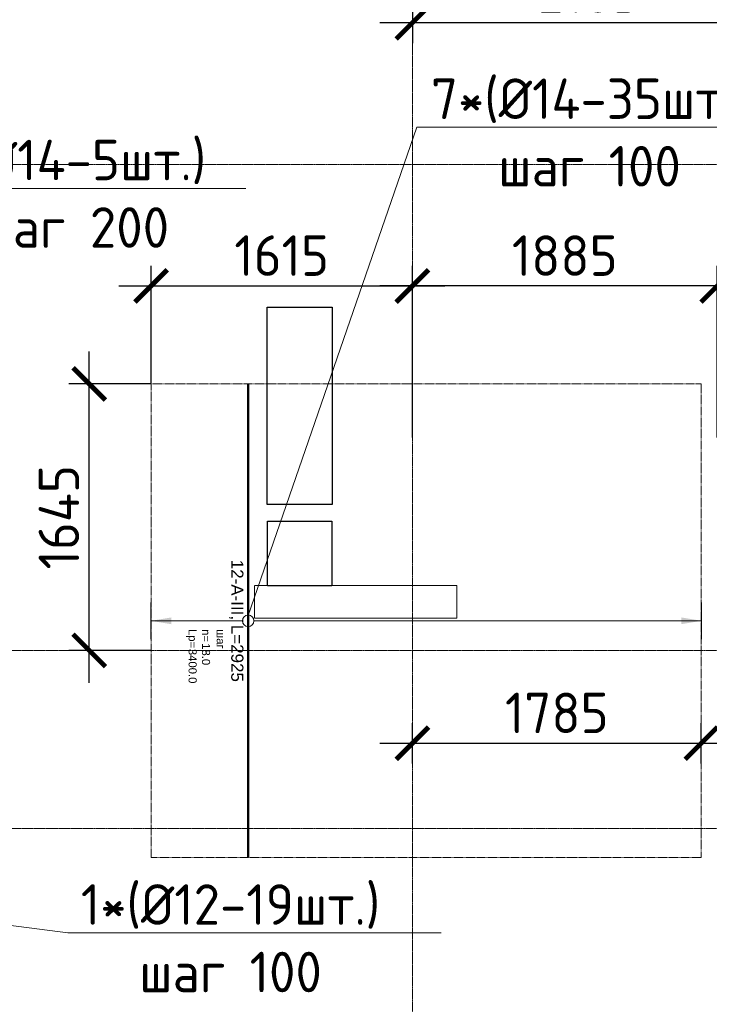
# Model space of a CAD drawing. Header units: millimetres. Extents: x -42044588 to 856694, y -806701 to 941911.
# Tile 688 of 1056: x 143451 to 147711, y -275893 to -269813. Entities that reach past the tile are written whole.
import ezdxf
from ezdxf import colors
from ezdxf.entities.mleader import LeaderData, LeaderLine
from ezdxf.enums import TextEntityAlignment as Align
from ezdxf.math import Vec2, Vec3

# ---------------------------------------------------------------- set-up
doc = ezdxf.new("R2010")
doc.units = ezdxf.units.MM
doc.set_wipeout_variables(frame=1)
for name, pattern in [('01 Штриховая _4 мм_', [6, 3.5, -2.5]), ('______5', [1100, 800, -100, 100, -100]), ('DASHED', [7, 5, -2, 0]), ('GOST2.303 4', [7, 5, -2, 0]), ('осевая', [50.8, 31.75, -6.35, 6.35, -6.35])]:
    doc.linetypes.add(name, pattern=pattern)
doc.layers.add('0 @ 100', color=7, linetype='Continuous')
for name, color, linetype, lineweight in [('907Сл Осевые', 1, 'Continuous', 0), ('АрмСтер', 2, 'Continuous', 50), ('контур распр. стерхней', 2, 'GOST2.303 4', 20), ('Оси', 40, '______5', 18), ('Перекрытие ж_бетон', 1, 'Continuous', 30), ('подоснова', 151, 'Continuous', 5), ('РАЗМЕРЫ', 1, 'Continuous', 9)]:
    doc.layers.add(name, color=color, linetype=linetype, lineweight=lineweight)
doc.layers.add('АрмСтер_атрибуты', color=2, linetype='Continuous', lineweight=0, plot=False)
doc.layers.add('Колонна_ бетон', color=7, linetype='Continuous', lineweight=50, true_color=0xb4b496)
doc.styles.add('GOST-2.304_Type-B', font='GOST_Common.ttf')
doc.styles.get("Standard").update_dxf_attribs({"font": 'arial.ttf'})
doc.styles.add('Аннотативный', font='arial.ttf')
doc.styles.add('ГОСТ', font='GOST_Common.ttf')
doc.dimstyles.new('СПДС', dxfattribs={"dimscale": 100, "dimtxt": 2.5, "dimasz": 2, "dimexe": 1.25, "dimexo": 0, "dimtad": 1, "dimdec": 0, "dimrnd": 5, "dimtxsty": 'GOST-2.304_Type-B', "dimblk": 'ARCHTICK', "dimcen": 2.5, "dimdle": 2, "dimclrd": 1, "dimclre": 1, "dimclrt": 1, "dimadec": 0, "dimazin": 2, "dimtfac": 0.75, "dimtdec": 0, "dimtmove": 1, "dimatfit": 3, "dimfxl": 0, "dimtolj": 1, "dimarcsym": 0})

# ---------------------------------------------------------------- blocks, each defined once
blk = doc.blocks.new('оси блок 2')
at = {"layer": 'Оси', "color": 16, "linetype": 'осевая', "lineweight": 0, "ltscale": 0.25, "transparency": 33554687}
for p, q in [((-45104.7, -322543), (-45104.7, -347914.1)), ((-89822.3, -329401.3), (-37238.5, -329401.3)), ((-89822.3, -332401.3), (-37238.5, -332401.3)), ((-89822.3, -333501.3), (-37238.5, -333501.3))]:
    blk.add_line(p, q, dxfattribs=at)
blk = doc.blocks.new('подложка стн 1-го этажа')
at = {"layer": 'Колонна_ бетон', "color": 252, "linetype": 'DASHED', "lineweight": 0, "ltscale": 0.5, "true_color": 0x939598, "transparency": 33554687}
for p, q in [((47668.8, 20411.8, -200), (47668.8, 20211.8, -200)), ((48918.8, 20411.8, -200), (47668.8, 20411.8, -200)), ((47668.8, 20411.8, -200), (47668.8, 20411.8, -200)), ((48918.8, 20411.8, -200), (48918.8, 20411.8, -200)), ((48918.8, 20211.8, -200), (48918.8, 20411.8, -200)), ((47668.8, 20211.8, -200), (47668.8, 20211.8, -200)), ((48918.8, 20211.8, -200), (47668.8, 20211.8, -200)), ((48918.8, 20211.8, -200), (48918.8, 20211.8, -200))]:
    blk.add_line(p, q, dxfattribs=at)
blk = doc.blocks.new('цукцкц')
at = {"layer": 'Перекрытие ж_бетон', "elevation": 4500}
blk.add_lwpolyline([(-255115.9, -608534.4), (-255115.9, -608933), (-255516, -608933), (-255516, -608534.4)], close=True, dxfattribs=at)
blk = doc.blocks.new('отв +6900')
at = {"layer": 'Перекрытие ж_бетон', "color": 1}
blk.add_lwpolyline([(-226157.1, -172199), (-225757.1, -172199), (-225757.1, -173419), (-226157.1, -173419)], close=True, dxfattribs=at)
at = {"color": 1, "rotation": 90}
blk.add_blockref('цукцкц', (-834690.3, 81594.9), dxfattribs=at)
blk = doc.blocks.new('_None')
blk = doc.blocks.new('*U5343')
at = {"layer": 'РАЗМЕРЫ'}
for p, q in [((112.5, 2800), (-112.5, 2800)), ((112.5, -600), (-112.5, -600))]:
    blk.add_line(p, q, dxfattribs=at)
at = {"layer": 'РАЗМЕРЫ', "ltscale": 15}
blk.add_line((0, -600), (0, 2800), dxfattribs=at)
at = {"layer": 'РАЗМЕРЫ'}
for points in [[(0, 2800), (20.9, 2674.8), (-20.9, 2674.8)], [(0, -600), (20.9, -474.8), (-20.9, -474.8)]]:
    blk.add_solid(points, dxfattribs=at)
at = {"layer": 'АрмСтер_атрибуты', "color": 215, "ltscale": 15, "style": 'Аннотативный'}
for s, p in [('шаг', (51.4, -194.2)), ('n=', (51.4, -285.1)), ('Lр=', (50.2, -367.8))]:
    blk.add_text(s, height=50, dxfattribs=at).set_placement(p)
at = {"layer": 'АрмСтер_атрибуты', "style": 'Аннотативный', "flags": 8}
blk.add_attdef('ПОЗ', (110, 29.6), '', height=75, dxfattribs=at)
at = {"layer": 'АрмСтер_атрибуты', "color": 215, "style": 'Аннотативный'}
for tag, p, flags in [('ШАГ', (190.9, -194.2), 10), ('КОЛ', (138, -285.1), 8), ('ШИРИНА', (172.9, -367.8), 8)]:
    blk.add_attdef(tag, p, '', height=50, dxfattribs=dict(at, flags=flags))
at = {"layer": 'АрмСтер_атрибуты', "flags": 9}
for tag, p in [('МАССА', (-1033.5, -610.5)), ('ОБОЗНАЧЕНИЕ', (-1033.5, -724.4))]:
    blk.add_attdef(tag, p, '', height=75, dxfattribs=at)
at = {"linetype": 'Continuous', "lineweight": 0}
blk.add_wipeout([(35, 0), (28.3, 20.6), (10.8, 33.3), (-10.8, 33.3), (-28.3, 20.6), (-35, 0), (-28.3, -20.6), (-10.8, -33.3), (10.8, -33.3), (28.3, -20.6)], dxfattribs=at)
at = {"color": 0, "linetype": 'ByBlock', "lineweight": -2, "ltscale": 100}
blk.add_line((-1462.5, 0), (1462.5, 0), dxfattribs=at)
at = {"layer": 'РАЗМЕРЫ'}
blk.add_circle((0, 0), 35, dxfattribs=at)
at = {"layer": 'АрмСтер_атрибуты', "style": 'Аннотативный', "flags": 8}
blk.add_attdef('НАИМЕНОВАНИЕ', text='', height=75, dxfattribs=at).set_placement((0, -29.3), align=Align.TOP_CENTER)
blk = doc.blocks.new('_ArchTick')
at = {"color": 0, "linetype": 'ByBlock', "const_width": 0.15}
blk.add_lwpolyline([(-0.5, -0.5), (0.5, 0.5)], dxfattribs=at)
blk = doc.blocks.new('*D5726')
at = {"layer": '907Сл Осевые', "color": 1, "lineweight": -2, "transparency": 16777216}
for p, q in [((143880.7, -273907.4), (143880.7, -271862.2)), ((144262.7, -272062.2), (143755.7, -272062.2)), ((144262.6, -273707.4), (143755.7, -273707.4))]:
    blk.add_line(p, q, dxfattribs=at)
at = {"layer": 'DEFPOINTS', "color": 0, "transparency": 16777216}
for p in [(143880.7, -272062.2), (144262.7, -272062.2), (144262.6, -273707.4)]:
    blk.add_point(p, dxfattribs=at)
at = {"layer": '907Сл Осевые', "color": 1, "lineweight": -2, "transparency": 16777216, "xscale": 200, "yscale": 200, "zscale": 200}
for p, rotation in [((143880.7, -272062.2), 90), ((143880.7, -273707.4), 270)]:
    blk.add_blockref('_ArchTick', p, dxfattribs=dict(at, rotation=rotation))
at = {"layer": '907Сл Осевые', "color": 1, "lineweight": 0, "transparency": 16777216, "insert": (143693.2, -272884.8), "char_height": 250, "attachment_point": 5, "rotation": 90, "style": 'GOST-2.304_Type-B'}
blk.add_mtext('\\A1;1645', dxfattribs=at)
blk = doc.blocks.new('*D5727')
at = {"layer": '907Сл Осевые', "color": 1, "lineweight": -2, "transparency": 16777216}
for p, q in [((144262.7, -272062.2), (144262.7, -271331.9)), ((145876.5, -272062.2), (145876.5, -271331.9)), ((144062.7, -271456.9), (146076.5, -271456.9))]:
    blk.add_line(p, q, dxfattribs=at)
at = {"layer": 'DEFPOINTS', "color": 0, "transparency": 16777216}
for p in [(145876.5, -271456.9), (144262.7, -272062.2), (145876.5, -272062.2)]:
    blk.add_point(p, dxfattribs=at)
at = {"layer": '907Сл Осевые', "color": 1, "lineweight": -2, "transparency": 16777216, "xscale": 200, "yscale": 200, "zscale": 200, "rotation": 180}
blk.add_blockref('_ArchTick', (144262.7, -271456.9), dxfattribs=at)
at = {"layer": '907Сл Осевые', "color": 1, "lineweight": -2, "transparency": 16777216, "xscale": 200, "yscale": 200, "zscale": 200}
blk.add_blockref('_ArchTick', (145876.5, -271456.9), dxfattribs=at)
at = {"layer": '907Сл Осевые', "color": 1, "lineweight": 0, "transparency": 16777216, "insert": (145069.6, -271269.4), "char_height": 250, "attachment_point": 5, "style": 'GOST-2.304_Type-B'}
blk.add_mtext('\\A1;1615', dxfattribs=at)
blk = doc.blocks.new('*D5728')
at = {"layer": '907Сл Осевые', "color": 1, "lineweight": -2, "transparency": 16777216}
for p, q in [((145876.5, -272392), (145876.5, -271331.9)), ((147759.3, -272392), (147759.3, -271331.9)), ((147959.3, -271456.9), (145676.5, -271456.9))]:
    blk.add_line(p, q, dxfattribs=at)
at = {"layer": 'DEFPOINTS', "color": 0, "transparency": 16777216}
for p in [(145876.5, -271456.9), (145876.5, -272392), (147759.3, -272392)]:
    blk.add_point(p, dxfattribs=at)
at = {"layer": '907Сл Осевые', "color": 1, "lineweight": -2, "transparency": 16777216, "xscale": 200, "yscale": 200, "zscale": 200, "rotation": 180}
blk.add_blockref('_ArchTick', (145876.5, -271456.9), dxfattribs=at)
at = {"layer": '907Сл Осевые', "color": 1, "lineweight": -2, "transparency": 16777216, "xscale": 200, "yscale": 200, "zscale": 200}
blk.add_blockref('_ArchTick', (147759.3, -271456.9), dxfattribs=at)
at = {"layer": '907Сл Осевые', "color": 1, "lineweight": 0, "transparency": 16777216, "insert": (146817.9, -271269.4), "char_height": 250, "attachment_point": 5, "style": 'GOST-2.304_Type-B'}
blk.add_mtext('\\A1;1885', dxfattribs=at)
blk = doc.blocks.new('*D5730')
at = {"layer": '907Сл Осевые', "color": 1, "lineweight": -2, "transparency": 16777216}
for p, q in [((145876.5, -274406), (145876.5, -274155.7)), ((147661.3, -274406), (147661.3, -274155.7)), ((145676.5, -274280.7), (147861.3, -274280.7))]:
    blk.add_line(p, q, dxfattribs=at)
at = {"layer": 'DEFPOINTS', "color": 0, "transparency": 16777216}
for p in [(147661.3, -274280.7), (145876.5, -274406), (147661.3, -274406)]:
    blk.add_point(p, dxfattribs=at)
at = {"layer": '907Сл Осевые', "color": 1, "lineweight": -2, "transparency": 16777216, "xscale": 200, "yscale": 200, "zscale": 200, "rotation": 180}
blk.add_blockref('_ArchTick', (145876.5, -274280.7), dxfattribs=at)
at = {"layer": '907Сл Осевые', "color": 1, "lineweight": -2, "transparency": 16777216, "xscale": 200, "yscale": 200, "zscale": 200}
blk.add_blockref('_ArchTick', (147661.3, -274280.7), dxfattribs=at)
at = {"layer": '907Сл Осевые', "color": 1, "lineweight": 0, "transparency": 16777216, "insert": (146768.9, -274093.2), "char_height": 250, "attachment_point": 5, "style": 'GOST-2.304_Type-B'}
blk.add_mtext('\\A1;1785', dxfattribs=at)
blk = doc.blocks.new('*D5741')
at = {"layer": '907Сл Осевые', "color": 1, "lineweight": -2, "transparency": 16777216}
for p, q in [((145876.5, -269339.3), (145876.5, -269956.7)), ((148060.1, -269339.3), (148060.1, -269956.7)), ((148260.1, -269831.7), (145676.5, -269831.7))]:
    blk.add_line(p, q, dxfattribs=at)
at = {"layer": 'DEFPOINTS', "color": 0, "transparency": 16777216}
for p in [(145876.5, -269339.3), (148060.1, -269339.3), (145876.5, -269831.7)]:
    blk.add_point(p, dxfattribs=at)
at = {"layer": '907Сл Осевые', "color": 1, "lineweight": -2, "transparency": 16777216, "xscale": 200, "yscale": 200, "zscale": 200, "rotation": 180}
blk.add_blockref('_ArchTick', (145876.5, -269831.7), dxfattribs=at)
at = {"layer": '907Сл Осевые', "color": 1, "lineweight": -2, "transparency": 16777216, "xscale": 200, "yscale": 200, "zscale": 200}
blk.add_blockref('_ArchTick', (148060.1, -269831.7), dxfattribs=at)
at = {"layer": '907Сл Осевые', "color": 1, "lineweight": 0, "transparency": 16777216, "insert": (146968.3, -269644.2), "char_height": 250, "attachment_point": 5, "style": 'GOST-2.304_Type-B'}
blk.add_mtext('\\A1;2185', dxfattribs=at)

msp = doc.modelspace()

# ---------------------------------------------------------------- linework, layer by layer
at = {"layer": 'контур распр. стерхней', "linetype": '01 Штриховая _4 мм_'}
msp.add_lwpolyline([(144262.649, -274987.212), (144262.649, -272062.206), (147661.313, -272062.215), (147661.313, -274987.212)], close=True, dxfattribs=at)

# ---------------------------------------------------------------- block references
for name, p in [('подложка стн 1-го этажа', (97232.588, -293719.169, 560)), ('отв +6900', (371137.417, -99388.276, 200))]:
    msp.add_blockref(name, p)
at = {"layer": 'РАЗМЕРЫ'}
msp.add_blockref('оси блок 2', (190981.229, 58693.948), dxfattribs=at)

# ---------------------------------------------------------------- dimensions: what is measured, and where the dimension line sits
at = {"layer": '907Сл Осевые', "lineweight": 0}
dim = msp.add_linear_dim(base=(145876.51, -269831.654), p1=(148060.109, -269339.339), p2=(145876.51, -269339.339), dimstyle='СПДС', dxfattribs=at)
dim.commit()
dim.dimension.update_dxf_attribs({"geometry": '*D5741', "text_midpoint": (146968.31, -269644.154)})

# ---------------------------------------------------------------- leaders
at = {"layer": 'подоснова', "color": 6, "ltscale": 0.3}
ml = msp.add_multileader_mtext('Standard', dxfattribs=at)
ml.set_content('7*(%%C14-35шт.)\\Pшаг 100', color=6, style='GOST-2.304_Type-B')
ml.set_leader_properties(color=256, linetype='ByLayer', lineweight=15)
ml.set_arrow_properties(name='NONE')
ml.build(insert=Vec2(0, 0))
ml.multileader.update_dxf_attribs({"text_left_attachment_type": 6, "text_right_attachment_type": 6, "dogleg_length": 0.1, "arrow_head_size": 18})
ctx = ml.context
ctx.base_point, ctx.char_height, ctx.arrow_head_size, ctx.landing_gap_size, ctx.plane_origin = Vec3(145903.618, -270475.669, 180), 250, 18, 20, Vec3(136621.921, -267651.316, 180)
ctx.left_attachment, ctx.right_attachment, ctx.text_align_type = 6, 6, 1
notes = []
notes.append((ctx, [(0, (1, 1, 0), (145903.518, -270475.669, 180), (1, 0), 0.1, [(0, [(144840.934, -273552.534, 180)], 0, [])])]))
ctx.mtext.insert, ctx.mtext.alignment, ctx.mtext.flow_direction = Vec3(146971.156, -270175.669, 180), 2, 5
ml = msp.add_multileader_mtext('Standard', dxfattribs=at)
ml.set_content('7(%%C14-5шт.)\\Pшаг 200', color=6, style='GOST-2.304_Type-B')
ml.set_leader_properties(color=256, linetype='ByLayer', lineweight=15)
ml.set_arrow_properties(name='NONE')
ml.build(insert=Vec2(0, 0))
ml.multileader.update_dxf_attribs({"text_left_attachment_type": 6, "text_right_attachment_type": 6, "dogleg_length": 0.1, "arrow_head_size": 18})
ctx = ml.context
ctx.base_point, ctx.char_height, ctx.arrow_head_size, ctx.landing_gap_size, ctx.plane_origin = Vec3(142893.911, -270854.015, 180), 250, 18, 20, Vec3(133612.214, -266122.467, 180)
ctx.left_attachment, ctx.right_attachment, ctx.text_align_type = 6, 6, 1
notes.append((ctx, [(0, (1, 1, 0), (142893.811, -270854.015, 180), (1, 0), 0.1, [(0, [(142058.562, -271267.537, 180)], 0, [])])]))
ctx.mtext.insert, ctx.mtext.alignment, ctx.mtext.flow_direction = Vec3(143788.342, -270554.015, 180), 2, 5
at = {"layer": 'подоснова', "color": 4, "ltscale": 0.3}
ml = msp.add_multileader_mtext('Standard', dxfattribs=at)
ml.set_content('1*(%%C12-19шт.)\\Pшаг 100', color=4, style='GOST-2.304_Type-B')
ml.set_leader_properties(color=256, linetype='ByLayer', lineweight=15)
ml.set_arrow_properties(name='NONE')
ml.build(insert=Vec2(0, 0))
ml.multileader.update_dxf_attribs({"text_left_attachment_type": 6, "text_right_attachment_type": 6, "dogleg_length": 0.1, "arrow_head_size": 18})
ctx = ml.context
ctx.base_point, ctx.char_height, ctx.arrow_head_size, ctx.landing_gap_size, ctx.plane_origin = Vec3(143748.126, -275451.57, 180), 250, 18, 20, Vec3(132808.082, -269462.964, 180)
ctx.left_attachment, ctx.right_attachment, ctx.text_align_type = 6, 6, 1
notes.append((ctx, [(0, (1, 1, 0), (143748.026, -275451.57, 180), (1, 0), 0.1, [(0, [(141691.87, -275189.423, 180)], 0, [])])]))
ctx.mtext.insert, ctx.mtext.alignment, ctx.mtext.flow_direction = Vec3(144753.732, -275151.57, 180), 2, 5
for ctx, leaders in notes:
    for number, flags, end, landing, length, lines in leaders:
        leader = LeaderData()
        leader.index, (leader.has_last_leader_line, leader.has_dogleg_vector, leader.attachment_direction) = number, flags
        leader.last_leader_point, leader.dogleg_vector, leader.dogleg_length = Vec3(end), Vec3(landing), length
        for number, points, colour, breaks in lines:
            line = LeaderLine()
            line.index, line.vertices, line.color, line.breaks = number, Vec3.list(points), colors.encode_raw_color(colour), breaks
            leader.lines.append(line)
        ctx.leaders.append(leader)

# ---------------------------------------------------------------- next in the draw order: block references
at = {"layer": 'АрмСтер', "ltscale": 15}
ref = msp.add_blockref('*U5343', (144862.172, -273524.715), dxfattribs=dict(at, rotation=270))
ref.add_attrib('НАИМЕНОВАНИЕ', '12-A-III, L=2925', dxfattribs={"layer": 'АрмСтер_атрибуты', "height": 75, "rotation": 270, "style": 'Аннотативный', "flags": 8}).set_placement((144832.834, -273524.715), align=Align.TOP_CENTER)
ref.add_attrib('КОЛ', '18.0', (144577.047, -273662.764), dxfattribs={"layer": 'АрмСтер_атрибуты', "color": 215, "height": 50, "rotation": 270, "style": 'Аннотативный', "flags": 8})
ref.add_attrib('ШИРИНА', '3400.0', (144494.373, -273697.6), dxfattribs={"layer": 'АрмСтер_атрибуты', "color": 215, "height": 50, "rotation": 270, "style": 'Аннотативный', "flags": 8})

# ---------------------------------------------------------------- next in the draw order: texts
at = {"layer": '0 @ 100', "char_height": 300, "width": 18500, "attachment_point": 1, "style": 'ГОСТ'}
for s, insert in [('\\pi-900,l900,t900;{\\C7;1.^IАрмирование монолитной плиты  состоит из основного армирования ∅10 А500С с шагом  200х200мм  в нижней зоне, основного армирования ∅10 А500С с шагом  200х200мм  в  верхней зоне и дополнительного армирования, указанного на схемах армирования.\\P2.^IАрмирование плиты предусмотрено отдельными  стержнями заводской длины по осям Х и Y. При недостатке заводской длины стержней для армирования плиты, стыки стержней осуществлять внахлестку без  сварки. Стыки арматуры внахлестку должны располагаться вразбежку (через шаг). См. деталь стыковки арматуры.\\P3.^IВерхнюю и нижнюю арматуру вязать вязальной проволокой через пересечение.  Стержни основной и дополнительной арматуры укладывать в соответствии с сечениями .\\P4.^IПо периметру плиты и у отверстий  у концов основной арматуры устанавливать П-образные элементы Ск1.\\P5.^IПозиции со знаком "*" укладываются с шагом 100 мм\\P6.^IДля фиксации в проектном положении стержней верхней сетки устанавливать фиксаторы Ф1 с шагом 600х600мм.\\P7.^IДиаметр оправки стержня при d<20мм - 5d, при d≥20мм - 8d\\P8.^IКаркасы поперечного армирования устанавливаются до начала устройство верхней сетки армирования.\\P9.^IОбрамления отверстий см. лист 8. В местах расположения отверстий осуществить прерывания основной и дополнительной сеток арматуры. Отверстия обрамляются двумя стержнями арматуры, расход стали на обрамление учтен на листе 25.\\P10.^IПроемы размерами до 300х300 допускается выполнять по месту методом алмазного бурения.\\P11.^IСечения 3-3;4-4;5-5 см. лист 8.}', (-39552.237, -237043.75)), ('\\pi-900,l900,t900;{\\C7;1.^IАрмирование монолитной плиты  состоит из основного армирования ∅10 А500С с шагом  200х200мм  в нижней зоне, основного армирования ∅10 А500С с шагом  200х200мм  в  верхней зоне и дополнительного армирования, указанного на схемах армирования.\\P2.^IАрмирование плиты предусмотрено отдельными  стержнями заводской длины по осям Х и Y. При недостатке заводской длины стержней для армирования плиты, стыки стержней осуществлять внахлестку без  сварки. Стыки арматуры внахлестку должны располагаться вразбежку (через шаг). См. деталь стыковки арматуры.\\P3.^IВерхнюю и нижнюю арматуру вязать вязальной проволокой через пересечение.  Стержни основной и дополнительной арматуры укладывать в соответствии с сечениями .\\P4.^IПо периметру плиты и у отверстий  у концов основной арматуры устанавливать П-образные элементы Ск1.\\P5.^IПозиции со знаком "*" укладываются с шагом 100 мм\\P6.^IДля фиксации в проектном положении стержней верхней сетки устанавливать фиксаторы Ф1 с шагом 600х600мм.\\P7.^IДиаметр оправки стержня при d<20мм - 5d, при d≥20мм - 8d\\P8.^IКаркасы поперечного армирования устанавливаются до начала устройство верхней сетки армирования.\\P9.^IОбрамления отверстий см. лист 8. В местах расположения отверстий осуществить прерывания основной и дополнительной сеток арматуры. Отверстия обрамляются двумя стержнями арматуры, расход стали на обрамление учтен на листе 25.\\P10.^IПроемы размерами до 300х300 допускается выполнять по месту методом алмазного бурения.}', (67549.049, -238408.446))]:
    msp.add_mtext(s, dxfattribs=dict(at, insert=insert))

# ---------------------------------------------------------------- next in the draw order: dimensions: what is measured, and where the dimension line sits
at = {"layer": '907Сл Осевые', "lineweight": 0}
for base, p1, p2, picture, middle in [((145876.51, -271456.865), (144262.653, -272062.206), (145876.51, -272062.21), '*D5727', (145069.582, -271269.365)), ((145876.51, -271456.865), (147759.271, -272391.954), (145876.51, -272391.954), '*D5728', (146817.891, -271269.365)), ((147661.313, -274280.681), (145876.51, -274405.997), (147661.313, -274405.997), '*D5730', (146768.912, -274093.181))]:
    dim = msp.add_linear_dim(base=base, p1=p1, p2=p2, dimstyle='СПДС', dxfattribs=at)
    dim.commit()
    dim.dimension.update_dxf_attribs({"geometry": picture, "text_midpoint": middle})
dim = msp.add_linear_dim(base=(143880.678, -272062.206), p1=(144262.649, -273707.374), p2=(144262.653, -272062.206), angle=90, dimstyle='СПДС', dxfattribs=at)
dim.commit()
dim.dimension.update_dxf_attribs({"geometry": '*D5726', "text_midpoint": (143693.178, -272884.79)})

doc.saveas('drawing.dxf')
